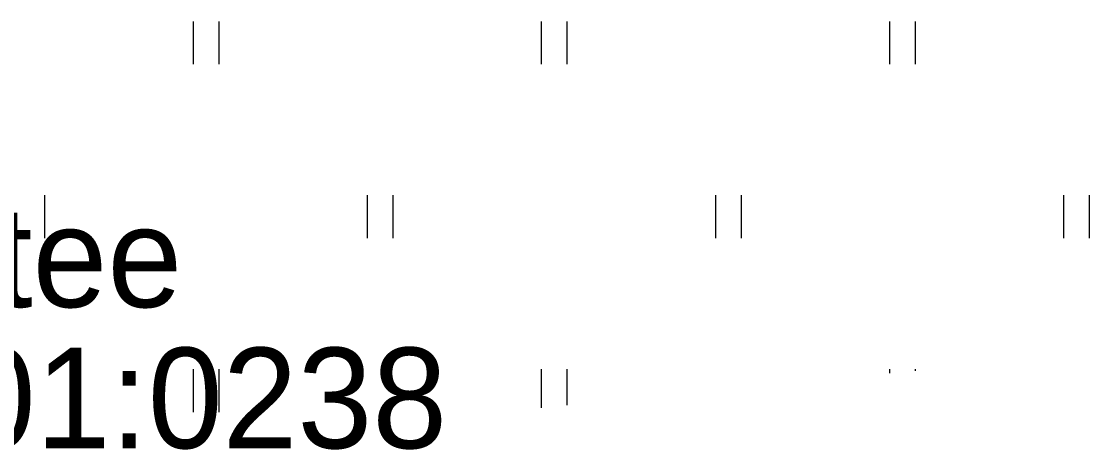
# Model space of a CAD drawing. Extents: x 532503 to 539665, y 6557663 to 6561526.
# Drawn here: x 535438.1 to 535498.7, y 6559439.8 to 6559464.1 of the extents above; entities that cross this region are included whole.
import ezdxf

# ---------------------------------------------------------------- set-up
doc = ezdxf.new("R2010")
doc.units = 0
doc.layers.add('HALJASTUS', color=7, linetype='Continuous')
doc.layers.add('kataster', color=7, linetype='Continuous')

msp = doc.modelspace()

# ---------------------------------------------------------------- linework, layer by layer
at = {"layer": 'HALJASTUS'}
for p, q in [((535447.888, 6559461.681), (535447.888, 6559464.116)), ((535449.344, 6559461.681), (535449.344, 6559464.116)), ((535467.619, 6559461.681), (535467.619, 6559464.116)), ((535469.075, 6559461.681), (535469.075, 6559464.116)), ((535487.35, 6559461.681), (535487.35, 6559464.116)), ((535488.806, 6559461.681), (535488.806, 6559464.116)), ((535439.479, 6559451.815), (535439.479, 6559454.251)), ((535457.753, 6559451.815), (535457.753, 6559454.251)), ((535459.21, 6559451.815), (535459.21, 6559454.251)), ((535477.484, 6559451.815), (535477.484, 6559454.251)), ((535478.941, 6559451.815), (535478.941, 6559454.251)), ((535497.215, 6559451.815), (535497.215, 6559454.251)), ((535498.671, 6559451.815), (535498.671, 6559454.251)), ((535447.888, 6559441.95), (535447.888, 6559444.386)), ((535449.344, 6559441.95), (535449.344, 6559444.386)), ((535467.619, 6559442.195), (535467.619, 6559444.386)), ((535469.075, 6559442.339), (535469.075, 6559444.386)), ((535487.35, 6559444.153), (535487.35, 6559444.386)), ((535488.806, 6559444.298), (535488.806, 6559444.386))]:
    msp.add_line(p, q, dxfattribs=at)

# ---------------------------------------------------------------- texts
at = {"layer": 'kataster'}
for s, p in [('Risttee', (535423.532, 6559447.905)), ('31701:001:0238', (535407.159, 6559439.905))]:
    msp.add_text(s, height=5.7, dxfattribs=at).set_placement(p)

doc.saveas('drawing.dxf')
